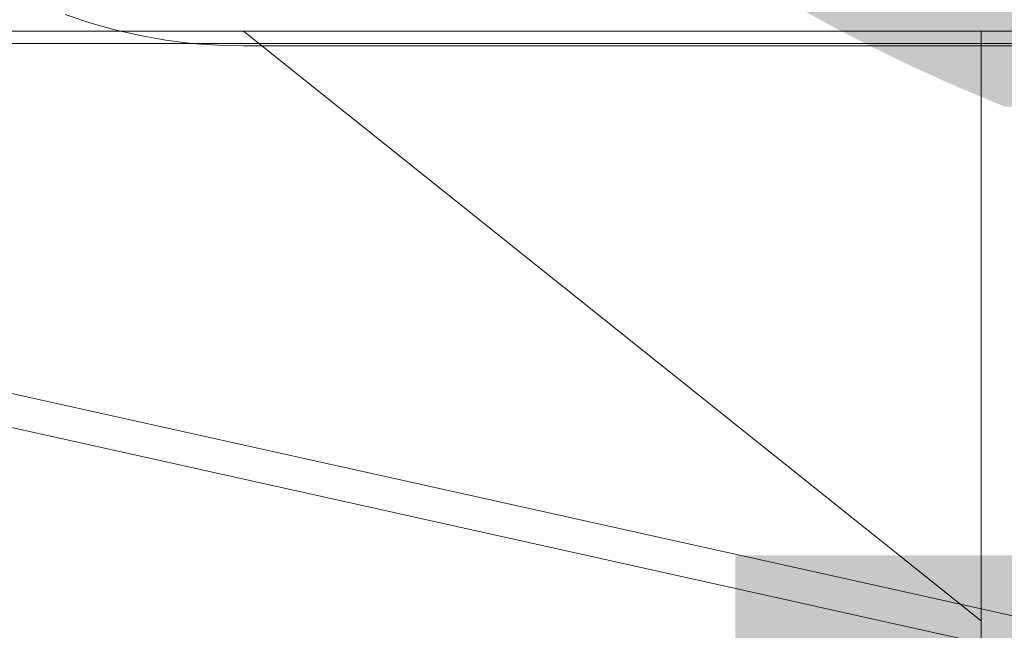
# Model space of a CAD drawing. Header units: millimetres. Extents: x -4738 to 65662, y -68080 to 6847.
# Tile 877 of 1056: x 24227 to 24327, y 1129 to 1191. Entities that reach past the tile are written whole.
import ezdxf

# ---------------------------------------------------------------- set-up
doc = ezdxf.new("R2010")
doc.units = ezdxf.units.MM
for name, color, linetype, lineweight in [('COTAS_O', 1, 'Continuous', 0), ('COTAS_P', 1, 'Continuous', 0), ('lateral_C05', 7, 'Continuous', 0), ('lateral_C10', 7, 'Continuous', 0)]:
    doc.layers.add(name, color=color, linetype=linetype, lineweight=lineweight)
doc.dimstyles.new('R19_100', dxfattribs={"dimtxt": 250, "dimasz": 150, "dimexe": 150, "dimexo": 80, "dimgap": 100, "dimtad": 1, "dimtih": 1, "dimtoh": 1, "dimdsep": 46, "dimcen": 0.09, "dimadec": 0, "dimazin": 0, "dimtfac": 1, "dimtdec": 4, "dimtofl": 0, "dimtmove": 0, "dimatfit": 3, "dimfxl": 1, "dimtolj": 1, "dimtzin": 0, "dimarcsym": 0})

# ---------------------------------------------------------------- blocks, each defined once
blk = doc.blocks.new('DIM_R30_4')
at = {"layer": 'COTAS_P'}
for p, q in [((15248.37, 1279.09), (24311.82, 4109.09)), ((24311.82, 4109.09), (24155.23, 4107.34)), ((24311.82, 4109.09), (24182.05, 4021.43)), ((24580.07, 3250), (24311.82, 4109.09)), ((15248.37, 1279.09), (15378.14, 1366.76)), ((15248.37, 1279.09), (15404.97, 1280.85)), ((15516.62, 420), (15248.37, 1279.09))]:
    blk.add_line(p, q, dxfattribs=at)
blk.add_text('9495 P', height=250, rotation=17.3406, dxfattribs=at).set_placement((19750.29, 2789.55))
blk = doc.blocks.new('DIM_R30_8')
at = {"layer": 'COTAS_P'}
for p, q in [((24250.07, 1241), (24650.07, 1241)), ((24650.07, 1241), (24605.07, 1091)), ((24650.07, 0), (24650.07, 1241)), ((24650.07, 1241), (24695.07, 1091)), ((24650.07, 0), (24605.07, 150)), ((24650.07, 0), (24695.07, 150)), ((24250.07, 0), (24650.07, 0))]:
    blk.add_line(p, q, dxfattribs=at)
blk.add_text('1241 P', height=250, rotation=90, dxfattribs=at).set_placement((24550.07, 620.5))
blk = doc.blocks.new('DIM_R30_27')
at = {"layer": 'COTAS_O'}
for p, q in [((23750.07, 2330), (24450.07, 2330)), ((24450.07, 2330), (24405.07, 2180)), ((24450.07, 0), (24450.07, 2330)), ((24450.07, 2330), (24495.07, 2180)), ((24450.07, 0), (24405.07, 150)), ((24450.07, 0), (24495.07, 150)), ((23750.07, 0), (24450.07, 0))]:
    blk.add_line(p, q, dxfattribs=at)
blk.add_text('2330 O', height=250, rotation=90, dxfattribs=at).set_placement((24350.07, 1165))

msp = doc.modelspace()

# ---------------------------------------------------------------- linework, layer by layer
at = {"layer": 'lateral_C05'}
for p, q in [((24234.445, 1190.355), (24231.94, 1191.196)), ((24236.989, 1189.639), (24234.445, 1190.355)), ((24135.067, 1189.5), (24365.067, 1189.5)), ((24239.566, 1189.051), (24236.989, 1189.639)), ((24250.067, 1189.5), (24325.067, 1189.5)), ((24250.067, 1189.5), (24325.067, 1129.5)), ((24284.569, 1189.5), (24284.583, 1189.5)), ((24284.583, 1189.5), (24284.61, 1189.5)), ((24284.61, 1189.5), (24284.651, 1189.5)), ((24284.651, 1189.5), (24284.705, 1189.5)), ((24284.705, 1189.5), (24284.773, 1189.5)), ((24284.773, 1189.5), (24284.854, 1189.5)), ((24284.854, 1189.5), (24284.948, 1189.5)), ((24284.948, 1189.5), (24285.054, 1189.5)), ((24285.054, 1189.5), (24285.173, 1189.5)), ((24285.173, 1189.5), (24285.304, 1189.5)), ((24285.304, 1189.5), (24285.447, 1189.5)), ((24285.447, 1189.5), (24285.602, 1189.5)), ((24285.602, 1189.5), (24285.767, 1189.5)), ((24285.767, 1189.5), (24285.944, 1189.5)), ((24285.944, 1189.5), (24286.13, 1189.5)), ((24286.13, 1189.5), (24286.327, 1189.5)), ((24286.327, 1189.5), (24286.532, 1189.5)), ((24286.532, 1189.5), (24286.747, 1189.5)), ((24286.747, 1189.5), (24286.969, 1189.5)), ((24286.969, 1189.5), (24287.2, 1189.5)), ((24287.2, 1189.5), (24287.437, 1189.5)), ((24287.437, 1189.5), (24287.681, 1189.5)), ((24287.681, 1189.5), (24287.931, 1189.5)), ((24287.931, 1189.5), (24288.186, 1189.5)), ((24288.186, 1189.5), (24288.446, 1189.5)), ((24288.446, 1189.5), (24288.71, 1189.5)), ((24288.71, 1189.5), (24288.978, 1189.5)), ((24288.978, 1189.5), (24289.248, 1189.5)), ((24289.248, 1189.5), (24289.52, 1189.5)), ((24289.52, 1189.5), (24289.793, 1189.5)), ((24289.793, 1189.5), (24290.067, 1189.5)), ((24290.067, 1189.5), (24315.067, 1189.5)), ((24315.067, 1189.5), (24315.337, 1189.5)), ((24315.337, 1189.5), (24315.607, 1189.5)), ((24315.607, 1189.5), (24315.875, 1189.5)), ((24315.875, 1189.5), (24316.14, 1189.5)), ((24316.14, 1189.5), (24316.404, 1189.5)), ((24316.404, 1189.5), (24316.664, 1189.5)), ((24316.664, 1189.5), (24316.92, 1189.5)), ((24316.92, 1189.5), (24317.172, 1189.5)), ((24317.172, 1189.5), (24317.419, 1189.5)), ((24317.419, 1189.5), (24317.66, 1189.5)), ((24317.66, 1189.5), (24317.895, 1189.5)), ((24317.895, 1189.5), (24318.123, 1189.5)), ((24318.123, 1189.5), (24318.344, 1189.5)), ((24318.344, 1189.5), (24318.557, 1189.5)), ((24318.557, 1189.5), (24318.761, 1189.5)), ((24318.761, 1189.5), (24318.957, 1189.5)), ((24318.957, 1189.5), (24319.143, 1189.5)), ((24319.143, 1189.5), (24319.319, 1189.5)), ((24319.319, 1189.5), (24319.485, 1189.5)), ((24319.485, 1189.5), (24319.641, 1189.5)), ((24319.641, 1189.5), (24319.785, 1189.5)), ((24319.785, 1189.5), (24319.918, 1189.5)), ((24319.918, 1189.5), (24320.039, 1189.5)), ((24320.039, 1189.5), (24320.149, 1189.5)), ((24320.149, 1189.5), (24320.246, 1189.5)), ((24320.246, 1189.5), (24320.331, 1189.5)), ((24320.331, 1189.5), (24320.403, 1189.5)), ((24320.403, 1189.5), (24320.462, 1189.5)), ((24320.462, 1189.5), (24320.508, 1189.5)), ((24320.508, 1189.5), (24320.541, 1189.5)), ((24320.541, 1189.5), (24320.561, 1189.5)), ((24325.067, 1107.5), (24325.067, 1189.5)), ((24325.067, 1189.5), (24385.067, 1189.5)), ((24325.067, 1189.5), (24325.067, 1129.5)), ((24242.168, 1188.592), (24239.566, 1189.051)), ((24244.79, 1188.263), (24242.168, 1188.592)), ((24247.426, 1188.066), (24244.79, 1188.263)), ((24250.067, 1188), (24247.426, 1188.066)), ((24250.067, 1188), (26750.067, 1188))]:
    msp.add_line(p, q, dxfattribs=at)
at = {"layer": 'lateral_C10'}
for p, q in [((23288.029, 1357.787), (24370.201, 1117.214)), ((24385.831, 1117.214), (23303.659, 1357.787)), ((24507.265, 1188.25), (24175.128, 1188.25))]:
    msp.add_line(p, q, dxfattribs=at)

# ---------------------------------------------------------------- dimensions: what is measured, and where the dimension line sits
at = {"layer": 'COTAS_O'}
dim = msp.add_aligned_dim(p1=(23750.067, 0), p2=(23750.067, 2330), distance=-700, text='<> O', dimstyle='R19_100', dxfattribs=at)
dim.commit()
dim.dimension.update_dxf_attribs({"geometry": 'DIM_R30_27', "text_midpoint": (24450.067, 1165)})
at = {"layer": 'COTAS_P'}
for p1, p2, distance, picture, middle in [((15516.618, 420), (24580.067, 3250), 900, 'DIM_R30_4', (19780.096, 2694.095)), ((24250.067, 0), (24250.067, 1241), -400, 'DIM_R30_8', (24650.067, 620.5))]:
    dim = msp.add_aligned_dim(p1=p1, p2=p2, distance=distance, text='<> P', dimstyle='R19_100', dxfattribs=at)
    dim.commit()
    dim.dimension.update_dxf_attribs({"geometry": picture, "text_midpoint": middle})

doc.saveas('drawing.dxf')
